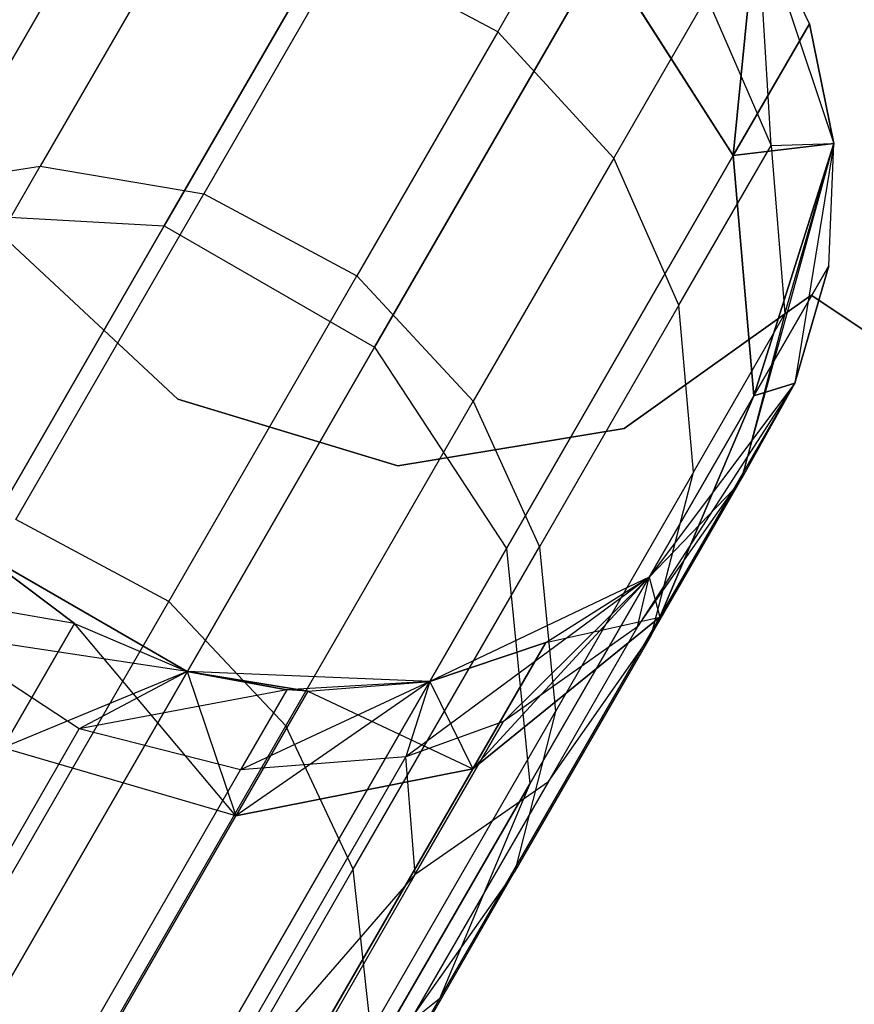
# Model space of a CAD drawing. Extents: x 0.3 to 7.1, y -3.38 to 3.38.
# Tile 381 of 394: x 5.29 to 5.45, y 2.7 to 2.89. Entities that reach past the tile are written whole.
import ezdxf

# ---------------------------------------------------------------- set-up
doc = ezdxf.new("R2010")
doc.units = 0
doc.header["$LTSCALE"] = 2.54
doc.layers.get('0').update_dxf_attribs({"linetype": 'CONTINUOUS'})

# ---------------------------------------------------------------- blocks, each defined once
blk = doc.blocks.new('SINGLES_B_BB_STL')
at = {"color": 0}
for p, q in [((5.31128, 2.92986, 16.54461), (5.26655, 2.85238, 16.12883)), ((5.31128, 2.92986, 16.54461), (5.26655, 2.85238, 16.12883)), ((5.26655, 2.85238, 12.13244), (5.31128, 2.92986, 11.71666)), ((5.26655, 2.85238, 12.13244), (5.31128, 2.92986, 11.71666)), ((5.359, 2.92774, 16.54148), (5.31393, 2.84969, 16.12262)), ((5.359, 2.92774, 16.54148), (5.31393, 2.84969, 16.12262)), ((5.31393, 2.84969, 12.13865), (5.359, 2.92774, 11.71979)), ((5.31393, 2.84969, 12.13865), (5.359, 2.92774, 11.71979)), ((5.3797, 2.88794, 39.65667), (5.39809, 2.91979, 39.42486)), ((5.3797, 2.88794, 39.65667), (5.39809, 2.91979, 39.42486)), ((5.43082, 2.91133, 16.96885), (5.42614, 2.86355, 16.54461)), ((5.43082, 2.91133, 16.96885), (5.42614, 2.86355, 16.54461)), ((5.42614, 2.86355, 11.71666), (5.43082, 2.91133, 11.29242)), ((5.42614, 2.86355, 11.71666), (5.43082, 2.91133, 11.29242)), ((5.43082, 2.91133, 1.7), (5.44597, 2.86593, 1.7)), ((5.44115, 2.88955, 16.96885), (5.43082, 2.91133, 39.09119)), ((5.43082, 2.91133, 39.09119), (5.44597, 2.86593, 39.09119)), ((5.44115, 2.88955, 16.96885), (5.43082, 2.91133, 16.96885)), ((5.44115, 2.88955, 16.96885), (5.43082, 2.91133, 39.09119)), ((5.44115, 2.88955, 16.96885), (5.43082, 2.91133, 16.96885)), ((5.44115, 2.88955, 11.29242), (5.43082, 2.91133, 11.29242)), ((5.43082, 2.91133, 1.7), (5.44597, 2.86593, 1.7)), ((5.43082, 2.91133, 11.29242), (5.44597, 2.86593, 1.7)), ((5.44115, 2.88955, 11.29242), (5.43082, 2.91133, 11.29242)), ((5.43082, 2.91133, 11.29242), (5.44597, 2.86593, 1.7)), ((5.43362, 2.86556, 39.42144), (5.43082, 2.91133, 39.09119)), ((5.43362, 2.86556, 39.42144), (5.43082, 2.91133, 39.09119)), ((5.43082, 2.91133, 39.09119), (5.44597, 2.86593, 39.09119)), ((5.31716, 2.90934, 39.65411), (5.2895, 2.86145, 39.88112)), ((5.31716, 2.90934, 39.65411), (5.2895, 2.86145, 39.88112)), ((5.34952, 2.9041, 39.65645), (5.32175, 2.85601, 39.8844)), ((5.34952, 2.9041, 39.65645), (5.32175, 2.85601, 39.8844)), ((5.3797, 2.88794, 39.65667), (5.34952, 2.9041, 39.65645)), ((5.3797, 2.88794, 39.65667), (5.34952, 2.9041, 39.65645)), ((5.40045, 2.90381, 16.54148), (5.35538, 2.82576, 16.12262)), ((5.40045, 2.90381, 16.54148), (5.35538, 2.82576, 16.12262)), ((5.35538, 2.82576, 12.13865), (5.40045, 2.90381, 11.71979)), ((5.35538, 2.82576, 12.13865), (5.40045, 2.90381, 11.71979)), ((5.42614, 2.86355, 16.54461), (5.40045, 2.90381, 16.54148)), ((5.42614, 2.86355, 16.54461), (5.40045, 2.90381, 16.54148)), ((5.40045, 2.90381, 11.71979), (5.42614, 2.86355, 11.71666)), ((5.40045, 2.90381, 11.71979), (5.42614, 2.86355, 11.71666)), ((5.40256, 2.86307, 39.65464), (5.42089, 2.89481, 39.42366)), ((5.40256, 2.86307, 39.65464), (5.42089, 2.89481, 39.42366)), ((5.42089, 2.89481, 39.42366), (5.43362, 2.86556, 39.42144)), ((5.42089, 2.89481, 39.42366), (5.43362, 2.86556, 39.42144)), ((5.44115, 2.88955, 16.96885), (5.42614, 2.86355, 16.54461)), ((5.44115, 2.88955, 16.96885), (5.42614, 2.86355, 16.54461)), ((5.42614, 2.86355, 11.71666), (5.44115, 2.88955, 11.29242)), ((5.42614, 2.86355, 11.71666), (5.44115, 2.88955, 11.29242)), ((5.44597, 2.86593, 16.96885), (5.44115, 2.88955, 16.96885)), ((5.44115, 2.88955, 16.96885), (5.44597, 2.86593, 39.09119)), ((5.44115, 2.88955, 16.96885), (5.44597, 2.86593, 39.09119)), ((5.44597, 2.86593, 16.96885), (5.44115, 2.88955, 16.96885)), ((5.44597, 2.86593, 11.29242), (5.44115, 2.88955, 11.29242)), ((5.44115, 2.88955, 11.29242), (5.44597, 2.86593, 1.7)), ((5.44115, 2.88955, 11.29242), (5.44597, 2.86593, 1.7)), ((5.44597, 2.86593, 11.29242), (5.44115, 2.88955, 11.29242)), ((5.3797, 2.88794, 39.65667), (5.35192, 2.83983, 39.8847)), ((5.3797, 2.88794, 39.65667), (5.35192, 2.83983, 39.8847)), ((5.40256, 2.86307, 39.65464), (5.3797, 2.88794, 39.65667)), ((5.40256, 2.86307, 39.65464), (5.3797, 2.88794, 39.65667)), ((5.41541, 2.83403, 39.65088), (5.43362, 2.86556, 39.42144)), ((5.41541, 2.83403, 39.65088), (5.43362, 2.86556, 39.42144)), ((5.44597, 2.86593, 16.96885), (5.42614, 2.86355, 16.54461)), ((5.44597, 2.86593, 16.96885), (5.42614, 2.86355, 16.54461)), ((5.42614, 2.86355, 11.71666), (5.44597, 2.86593, 11.29242)), ((5.42614, 2.86355, 11.71666), (5.44597, 2.86593, 11.29242)), ((5.42781, 2.79998, 39.41445), (5.44597, 2.86593, 39.09119)), ((5.42781, 2.79998, 39.41445), (5.44597, 2.86593, 39.09119)), ((5.44597, 2.86593, 16.96885), (5.43019, 2.81618, 16.55016)), ((5.44597, 2.86593, 16.96885), (5.43019, 2.81618, 16.55016)), ((5.43019, 2.81618, 11.71111), (5.44597, 2.86593, 11.29242)), ((5.43019, 2.81618, 11.71111), (5.44597, 2.86593, 11.29242)), ((5.43362, 2.86556, 39.42144), (5.44597, 2.86593, 39.09119)), ((5.43362, 2.86556, 39.42144), (5.44597, 2.86593, 39.09119)), ((5.43362, 2.86556, 39.42144), (5.43633, 2.83236, 39.41823)), ((5.43362, 2.86556, 39.42144), (5.43633, 2.83236, 39.41823)), ((5.43633, 2.83236, 39.41823), (5.44597, 2.86593, 39.09119)), ((5.43633, 2.83236, 39.41823), (5.44597, 2.86593, 39.09119)), ((5.44597, 2.86593, 1.7), (5.4383, 2.81869, 1.7)), ((5.44597, 2.86593, 39.09119), (5.4383, 2.81869, 39.09119)), ((5.44597, 2.86593, 11.29242), (5.4383, 2.81869, 1.7)), ((5.44597, 2.86593, 1.7), (5.4383, 2.81869, 1.7)), ((5.44597, 2.86593, 11.29242), (5.4383, 2.81869, 1.7)), ((5.44597, 2.86593, 39.09119), (5.4383, 2.81869, 39.09119)), ((5.445, 2.84184, 16.96885), (5.44597, 2.86593, 39.09119)), ((5.445, 2.84184, 16.96885), (5.44597, 2.86593, 16.96885)), ((5.445, 2.84184, 16.96885), (5.44597, 2.86593, 39.09119)), ((5.445, 2.84184, 16.96885), (5.44597, 2.86593, 16.96885)), ((5.445, 2.84184, 11.29242), (5.44597, 2.86593, 11.29242)), ((5.445, 2.84184, 11.29242), (5.44597, 2.86593, 11.29242)), ((5.44597, 2.86593, 16.96885), (5.44597, 2.86593, 39.09119)), ((5.44597, 2.86593, 16.96885), (5.44597, 2.86593, 39.09119)), ((5.44597, 2.86593, 11.29242), (5.44597, 2.86593, 1.7)), ((5.44597, 2.86593, 11.29242), (5.44597, 2.86593, 1.7)), ((5.42614, 2.86355, 16.54461), (5.38141, 2.78607, 16.12883)), ((5.42614, 2.86355, 16.54461), (5.38141, 2.78607, 16.12883)), ((5.38141, 2.78607, 12.13244), (5.42614, 2.86355, 11.71666)), ((5.38141, 2.78607, 12.13244), (5.42614, 2.86355, 11.71666)), ((5.43019, 2.81618, 16.55016), (5.42614, 2.86355, 16.54461)), ((5.43019, 2.81618, 16.55016), (5.42614, 2.86355, 16.54461)), ((5.42614, 2.86355, 11.71666), (5.43019, 2.81618, 11.71111)), ((5.42614, 2.86355, 11.71666), (5.43019, 2.81618, 11.71111)), ((5.2526, 2.79752, 40.10307), (5.2895, 2.86145, 39.88112)), ((5.2526, 2.79752, 40.10307), (5.2895, 2.86145, 39.88112)), ((5.25772, 2.85645, 39.8753), (5.2895, 2.86145, 39.88112)), ((5.25772, 2.85645, 39.8753), (5.2895, 2.86145, 39.88112)), ((5.2895, 2.86145, 39.88112), (5.32175, 2.85601, 39.8844)), ((5.2895, 2.86145, 39.88112), (5.32175, 2.85601, 39.8844)), ((5.40256, 2.86307, 39.65464), (5.37488, 2.81513, 39.88186)), ((5.40256, 2.86307, 39.65464), (5.37488, 2.81513, 39.88186)), ((5.41541, 2.83403, 39.65088), (5.40256, 2.86307, 39.65464)), ((5.41541, 2.83403, 39.65088), (5.40256, 2.86307, 39.65464)), ((5.28469, 2.79181, 40.10727), (5.32175, 2.85601, 39.8844)), ((5.28469, 2.79181, 40.10727), (5.32175, 2.85601, 39.8844)), ((5.32175, 2.85601, 39.8844), (5.35192, 2.83983, 39.8847)), ((5.32175, 2.85601, 39.8844), (5.35192, 2.83983, 39.8847)), ((5.26655, 2.85238, 16.12883), (5.31393, 2.84969, 16.12262)), ((5.26655, 2.85238, 16.12883), (5.31393, 2.84969, 16.12262)), ((5.26655, 2.85238, 12.13244), (5.31393, 2.84969, 12.13865)), ((5.26655, 2.85238, 12.13244), (5.31393, 2.84969, 12.13865)), ((5.31393, 2.84969, 16.12262), (5.23983, 2.72133, 15.72064)), ((5.31393, 2.84969, 16.12262), (5.23983, 2.72133, 15.72064)), ((5.23983, 2.72133, 12.54063), (5.31393, 2.84969, 12.13865)), ((5.23983, 2.72133, 12.54063), (5.31393, 2.84969, 12.13865)), ((5.31393, 2.84969, 16.12262), (5.35538, 2.82576, 16.12262)), ((5.31393, 2.84969, 16.12262), (5.35538, 2.82576, 16.12262)), ((5.31393, 2.84969, 12.13865), (5.35538, 2.82576, 12.13865)), ((5.31393, 2.84969, 12.13865), (5.35538, 2.82576, 12.13865)), ((5.31665, 2.81553, 1.9), (5.28354, 2.8464, 1.9)), ((5.28354, 2.8464, 1.7), (5.31665, 2.81553, 1.7)), ((5.28354, 2.8464, 1.7), (5.31665, 2.81553, 1.7)), ((5.31665, 2.81553, 1.9), (5.28354, 2.8464, 1.9)), ((5.445, 2.84184, 16.96885), (5.43019, 2.81618, 16.55016)), ((5.445, 2.84184, 16.96885), (5.43019, 2.81618, 16.55016)), ((5.43019, 2.81618, 11.71111), (5.445, 2.84184, 11.29242)), ((5.43019, 2.81618, 11.71111), (5.445, 2.84184, 11.29242)), ((5.4383, 2.81869, 16.96885), (5.445, 2.84184, 16.96885)), ((5.445, 2.84184, 16.96885), (5.4383, 2.81869, 39.09119)), ((5.445, 2.84184, 16.96885), (5.4383, 2.81869, 39.09119)), ((5.4383, 2.81869, 16.96885), (5.445, 2.84184, 16.96885)), ((5.4383, 2.81869, 11.29242), (5.445, 2.84184, 11.29242)), ((5.445, 2.84184, 11.29242), (5.4383, 2.81869, 1.7)), ((5.445, 2.84184, 11.29242), (5.4383, 2.81869, 1.7)), ((5.4383, 2.81869, 11.29242), (5.445, 2.84184, 11.29242)), ((5.31485, 2.77561, 40.10767), (5.35192, 2.83983, 39.8847)), ((5.31485, 2.77561, 40.10767), (5.35192, 2.83983, 39.8847)), ((5.35192, 2.83983, 39.8847), (5.37488, 2.81513, 39.88186)), ((5.35192, 2.83983, 39.8847), (5.37488, 2.81513, 39.88186)), ((5.44152, 2.83604, 1.9), (5.40466, 2.80975, 1.9)), ((5.40466, 2.80975, 1.7), (5.44152, 2.83604, 1.7)), ((5.40466, 2.80975, 1.7), (5.44152, 2.83604, 1.7)), ((5.44152, 2.83604, 1.9), (5.40466, 2.80975, 1.9)), ((5.64998, 2.69667, 1.7), (5.44152, 2.83604, 1.7)), ((5.44152, 2.83604, 1.7), (5.44152, 2.83604, 1.9)), ((5.44152, 2.83604, 1.9), (5.64998, 2.69667, 1.9)), ((5.44152, 2.83604, 1.9), (5.64998, 2.69667, 1.9)), ((5.64998, 2.69667, 1.7), (5.44152, 2.83604, 1.7)), ((5.44152, 2.83604, 1.7), (5.44152, 2.83604, 1.9)), ((5.41541, 2.83403, 39.65088), (5.38792, 2.78641, 39.87658)), ((5.41541, 2.83403, 39.65088), (5.38792, 2.78641, 39.87658)), ((5.4183, 2.80113, 39.64544), (5.41541, 2.83403, 39.65088)), ((5.4183, 2.80113, 39.64544), (5.41541, 2.83403, 39.65088)), ((5.4183, 2.80113, 39.64544), (5.43633, 2.83236, 39.41823)), ((5.4183, 2.80113, 39.64544), (5.43633, 2.83236, 39.41823)), ((5.43633, 2.83236, 39.41823), (5.42781, 2.79998, 39.41445)), ((5.43633, 2.83236, 39.41823), (5.42781, 2.79998, 39.41445)), ((5.35538, 2.82576, 16.12262), (5.28128, 2.6974, 15.72064)), ((5.35538, 2.82576, 16.12262), (5.28128, 2.6974, 15.72064)), ((5.28128, 2.6974, 12.54063), (5.35538, 2.82576, 12.13865)), ((5.28128, 2.6974, 12.54063), (5.35538, 2.82576, 12.13865)), ((5.35538, 2.82576, 16.12262), (5.38141, 2.78607, 16.12883)), ((5.35538, 2.82576, 16.12262), (5.38141, 2.78607, 16.12883)), ((5.35538, 2.82576, 12.13865), (5.38141, 2.78607, 12.13244)), ((5.35538, 2.82576, 12.13865), (5.38141, 2.78607, 12.13244)), ((5.4383, 2.81869, 39.09119), (5.40728, 2.77062, 39.41028)), ((5.4383, 2.81869, 39.09119), (5.40728, 2.77062, 39.41028)), ((5.4383, 2.81869, 1.7), (5.40954, 2.78042, 1.7)), ((5.4383, 2.81869, 39.09119), (5.40954, 2.78042, 39.09119)), ((5.4383, 2.81869, 11.29242), (5.40954, 2.78042, 1.7)), ((5.4383, 2.81869, 1.7), (5.40954, 2.78042, 1.7)), ((5.4383, 2.81869, 11.29242), (5.40954, 2.78042, 1.7)), ((5.4383, 2.81869, 39.09119), (5.40954, 2.78042, 39.09119)), ((5.4383, 2.81869, 16.96885), (5.41166, 2.77256, 16.55685)), ((5.4383, 2.81869, 16.96885), (5.41166, 2.77256, 16.55685)), ((5.41166, 2.77256, 11.70442), (5.4383, 2.81869, 11.29242)), ((5.41166, 2.77256, 11.70442), (5.4383, 2.81869, 11.29242)), ((5.42624, 2.79781, 16.96885), (5.4383, 2.81869, 39.09119)), ((5.42624, 2.79781, 16.96885), (5.4383, 2.81869, 39.09119)), ((5.4383, 2.81869, 39.09119), (5.42781, 2.79998, 39.41445)), ((5.4383, 2.81869, 39.09119), (5.42781, 2.79998, 39.41445)), ((5.4383, 2.81869, 16.96885), (5.43019, 2.81618, 16.55016)), ((5.4383, 2.81869, 16.96885), (5.43019, 2.81618, 16.55016)), ((5.43019, 2.81618, 11.71111), (5.4383, 2.81869, 11.29242)), ((5.43019, 2.81618, 11.71111), (5.4383, 2.81869, 11.29242)), ((5.4383, 2.81869, 16.96885), (5.4383, 2.81869, 39.09119)), ((5.4383, 2.81869, 16.96885), (5.4383, 2.81869, 39.09119)), ((5.4383, 2.81869, 1.7), (5.4383, 2.81869, 11.29242)), ((5.4383, 2.81869, 1.7), (5.4383, 2.81869, 11.29242)), ((5.35998, 2.80241, 1.9), (5.31665, 2.81553, 1.9)), ((5.31665, 2.81553, 1.7), (5.35998, 2.80241, 1.7)), ((5.31665, 2.81553, 1.7), (5.35998, 2.80241, 1.7)), ((5.31665, 2.81553, 1.7), (5.31665, 2.81553, 1.9)), ((5.35998, 2.80241, 1.9), (5.31665, 2.81553, 1.9)), ((5.31665, 2.81553, 1.7), (5.31665, 2.81553, 1.9)), ((5.33794, 2.75115, 40.10402), (5.37488, 2.81513, 39.88186)), ((5.33794, 2.75115, 40.10402), (5.37488, 2.81513, 39.88186)), ((5.37488, 2.81513, 39.88186), (5.38792, 2.78641, 39.87658)), ((5.37488, 2.81513, 39.88186), (5.38792, 2.78641, 39.87658)), ((5.43019, 2.81618, 16.55016), (5.38604, 2.73972, 16.13981)), ((5.43019, 2.81618, 16.55016), (5.38604, 2.73972, 16.13981)), ((5.38604, 2.73972, 12.12146), (5.43019, 2.81618, 11.71111)), ((5.38604, 2.73972, 12.12146), (5.43019, 2.81618, 11.71111)), ((5.41166, 2.77256, 16.55685), (5.43019, 2.81618, 16.55016)), ((5.41166, 2.77256, 16.55685), (5.43019, 2.81618, 16.55016)), ((5.43019, 2.81618, 11.71111), (5.41166, 2.77256, 11.70442)), ((5.43019, 2.81618, 11.71111), (5.41166, 2.77256, 11.70442)), ((5.40466, 2.80975, 1.9), (5.35998, 2.80241, 1.9)), ((5.35998, 2.80241, 1.7), (5.40466, 2.80975, 1.7)), ((5.35998, 2.80241, 1.7), (5.40466, 2.80975, 1.7)), ((5.40466, 2.80975, 1.9), (5.35998, 2.80241, 1.9)), ((5.40466, 2.80975, 1.7), (5.40466, 2.80975, 1.9)), ((5.40466, 2.80975, 1.7), (5.40466, 2.80975, 1.9)), ((5.35998, 2.80241, 1.7), (5.35998, 2.80241, 1.9)), ((5.35998, 2.80241, 1.7), (5.35998, 2.80241, 1.9)), ((5.4183, 2.80113, 39.64544), (5.39108, 2.75398, 39.86895)), ((5.4183, 2.80113, 39.64544), (5.39108, 2.75398, 39.86895)), ((5.40999, 2.76911, 39.63904), (5.4183, 2.80113, 39.64544)), ((5.40999, 2.76911, 39.63904), (5.4183, 2.80113, 39.64544)), ((5.40728, 2.77062, 39.41028), (5.42781, 2.79998, 39.41445)), ((5.40728, 2.77062, 39.41028), (5.42781, 2.79998, 39.41445)), ((5.40999, 2.76911, 39.63904), (5.42781, 2.79998, 39.41445)), ((5.40999, 2.76911, 39.63904), (5.42781, 2.79998, 39.41445)), ((5.40954, 2.78042, 16.96885), (5.42624, 2.79781, 16.96885)), ((5.42624, 2.79781, 16.96885), (5.40954, 2.78042, 39.09119)), ((5.42624, 2.79781, 16.96885), (5.40954, 2.78042, 39.09119)), ((5.40954, 2.78042, 16.96885), (5.42624, 2.79781, 16.96885)), ((5.42624, 2.79781, 11.29242), (5.40954, 2.78042, 1.7)), ((5.40954, 2.78042, 11.29242), (5.42624, 2.79781, 11.29242)), ((5.42624, 2.79781, 11.29242), (5.40954, 2.78042, 1.7)), ((5.40954, 2.78042, 11.29242), (5.42624, 2.79781, 11.29242)), ((5.42624, 2.79781, 16.96885), (5.41166, 2.77256, 16.55685)), ((5.42624, 2.79781, 16.96885), (5.41166, 2.77256, 16.55685)), ((5.41166, 2.77256, 11.70442), (5.42624, 2.79781, 11.29242)), ((5.41166, 2.77256, 11.70442), (5.42624, 2.79781, 11.29242)), ((5.31485, 2.77561, 40.10767), (5.28469, 2.79181, 40.10727)), ((5.31485, 2.77561, 40.10767), (5.28469, 2.79181, 40.10727)), ((5.31848, 2.76183, 1.7), (5.27703, 2.78576, 1.7)), ((5.27703, 2.78576, 16.96885), (5.31848, 2.76183, 39.09119)), ((5.31848, 2.76183, 39.09119), (5.27703, 2.78576, 39.09119)), ((5.27703, 2.78576, 16.96885), (5.2963, 2.77128, 16.96885)), ((5.27703, 2.78576, 16.96885), (5.31848, 2.76183, 39.09119)), ((5.27703, 2.78576, 16.96885), (5.2963, 2.77128, 16.96885)), ((5.27703, 2.78576, 11.29242), (5.2963, 2.77128, 11.29242)), ((5.31848, 2.76183, 11.29242), (5.27703, 2.78576, 1.7)), ((5.31848, 2.76183, 1.7), (5.27703, 2.78576, 1.7)), ((5.31848, 2.76183, 11.29242), (5.27703, 2.78576, 1.7)), ((5.2963, 2.77128, 11.29242), (5.27703, 2.78576, 1.7)), ((5.2963, 2.77128, 11.29242), (5.27703, 2.78576, 1.7)), ((5.27703, 2.78576, 11.29242), (5.2963, 2.77128, 11.29242)), ((5.31848, 2.76183, 39.09119), (5.27703, 2.78576, 39.09119)), ((5.38141, 2.78607, 16.12883), (5.30784, 2.65865, 15.72978)), ((5.38141, 2.78607, 16.12883), (5.30784, 2.65865, 15.72978)), ((5.30784, 2.65865, 12.53148), (5.38141, 2.78607, 12.13244)), ((5.30784, 2.65865, 12.53148), (5.38141, 2.78607, 12.13244)), ((5.35122, 2.72285, 40.09725), (5.38792, 2.78641, 39.87658)), ((5.35122, 2.72285, 40.09725), (5.38792, 2.78641, 39.87658)), ((5.38141, 2.78607, 16.12883), (5.38604, 2.73972, 16.13981)), ((5.38141, 2.78607, 16.12883), (5.38604, 2.73972, 16.13981)), ((5.38141, 2.78607, 12.13244), (5.38604, 2.73972, 12.12146)), ((5.38141, 2.78607, 12.13244), (5.38604, 2.73972, 12.12146)), ((5.38792, 2.78641, 39.87658), (5.39108, 2.75398, 39.86895)), ((5.38792, 2.78641, 39.87658), (5.39108, 2.75398, 39.86895)), ((5.2963, 2.77128, 16.96885), (5.24758, 2.77985, 16.56762)), ((5.2963, 2.77128, 16.96885), (5.24758, 2.77985, 16.56762)), ((5.40954, 2.78042, 39.09119), (5.3616, 2.74503, 39.40501)), ((5.40954, 2.78042, 39.09119), (5.3616, 2.74503, 39.40501)), ((5.40954, 2.78042, 1.7), (5.3663, 2.7599, 1.7)), ((5.40954, 2.78042, 39.09119), (5.3663, 2.7599, 39.09119)), ((5.40954, 2.78042, 11.29242), (5.3663, 2.7599, 1.7)), ((5.40954, 2.78042, 1.7), (5.3663, 2.7599, 1.7)), ((5.40954, 2.78042, 11.29242), (5.3663, 2.7599, 1.7)), ((5.40954, 2.78042, 39.09119), (5.3663, 2.7599, 39.09119)), ((5.40954, 2.78042, 16.96885), (5.37481, 2.74268, 16.56315)), ((5.40954, 2.78042, 16.96885), (5.37481, 2.74268, 16.56315)), ((5.40954, 2.78042, 39.09119), (5.38086, 2.752, 39.40684)), ((5.40954, 2.78042, 39.09119), (5.38086, 2.752, 39.40684)), ((5.38917, 2.76754, 16.96885), (5.40954, 2.78042, 39.09119)), ((5.38917, 2.76754, 16.96885), (5.40954, 2.78042, 16.96885)), ((5.38917, 2.76754, 16.96885), (5.40954, 2.78042, 39.09119)), ((5.38917, 2.76754, 16.96885), (5.40954, 2.78042, 16.96885)), ((5.38917, 2.76754, 11.29242), (5.40954, 2.78042, 11.29242)), ((5.38917, 2.76754, 11.29242), (5.40954, 2.78042, 11.29242)), ((5.40728, 2.77062, 39.41028), (5.40954, 2.78042, 39.09119)), ((5.40728, 2.77062, 39.41028), (5.40954, 2.78042, 39.09119)), ((5.40954, 2.78042, 16.96885), (5.40954, 2.78042, 39.09119)), ((5.40954, 2.78042, 16.96885), (5.40954, 2.78042, 39.09119)), ((5.40954, 2.78042, 16.96885), (5.41166, 2.77256, 16.55685)), ((5.40954, 2.78042, 16.96885), (5.41166, 2.77256, 16.55685)), ((5.40954, 2.78042, 11.29242), (5.41166, 2.77256, 11.70442)), ((5.40954, 2.78042, 11.29242), (5.41166, 2.77256, 11.70442)), ((5.40954, 2.78042, 11.29242), (5.40954, 2.78042, 1.7)), ((5.40954, 2.78042, 11.29242), (5.40954, 2.78042, 1.7)), ((5.26877, 2.69579, 40.32381), (5.31485, 2.77561, 40.10767)), ((5.26877, 2.69579, 40.32381), (5.31485, 2.77561, 40.10767)), ((5.33794, 2.75115, 40.10402), (5.31485, 2.77561, 40.10767)), ((5.33794, 2.75115, 40.10402), (5.31485, 2.77561, 40.10767)), ((5.41166, 2.77256, 16.55685), (5.36822, 2.69731, 16.15306)), ((5.41166, 2.77256, 16.55685), (5.36822, 2.69731, 16.15306)), ((5.36822, 2.69731, 12.10821), (5.41166, 2.77256, 11.70442)), ((5.36822, 2.69731, 12.10821), (5.41166, 2.77256, 11.70442)), ((5.37481, 2.74268, 16.56315), (5.41166, 2.77256, 16.55685)), ((5.37481, 2.74268, 16.56315), (5.41166, 2.77256, 16.55685)), ((5.41166, 2.77256, 11.70442), (5.37481, 2.74268, 11.69812)), ((5.41166, 2.77256, 11.70442), (5.37481, 2.74268, 11.69812)), ((5.38917, 2.76754, 11.29242), (5.41166, 2.77256, 11.70442)), ((5.38917, 2.76754, 11.29242), (5.41166, 2.77256, 11.70442)), ((5.28216, 2.74679, 16.56923), (5.2963, 2.77128, 16.96885)), ((5.28216, 2.74679, 16.56923), (5.2963, 2.77128, 16.96885)), ((5.2963, 2.77128, 11.29242), (5.28216, 2.74679, 11.69203)), ((5.2963, 2.77128, 11.29242), (5.28216, 2.74679, 11.69203)), ((5.2963, 2.77128, 16.96885), (5.31848, 2.76183, 39.09119)), ((5.2963, 2.77128, 16.96885), (5.31848, 2.76183, 39.09119)), ((5.2963, 2.77128, 16.96885), (5.31848, 2.76183, 16.96885)), ((5.2963, 2.77128, 16.96885), (5.31848, 2.76183, 16.96885)), ((5.2963, 2.77128, 11.29242), (5.31848, 2.76183, 11.29242)), ((5.32808, 2.73338, 11.69365), (5.2963, 2.77128, 11.29242)), ((5.32808, 2.73338, 11.69365), (5.2963, 2.77128, 11.29242)), ((5.2963, 2.77128, 11.29242), (5.31848, 2.76183, 11.29242)), ((5.40728, 2.77062, 39.41028), (5.38086, 2.752, 39.40684)), ((5.40728, 2.77062, 39.41028), (5.38086, 2.752, 39.40684)), ((5.40728, 2.77062, 39.41028), (5.38969, 2.74015, 39.63196)), ((5.40728, 2.77062, 39.41028), (5.38969, 2.74015, 39.63196)), ((5.31848, 2.76183, 39.09119), (5.26863, 2.76935, 39.40204)), ((5.31848, 2.76183, 39.09119), (5.26863, 2.76935, 39.40204)), ((5.29716, 2.75052, 39.4018), (5.26863, 2.76935, 39.40204)), ((5.29716, 2.75052, 39.4018), (5.26863, 2.76935, 39.40204)), ((5.40999, 2.76911, 39.63904), (5.38308, 2.7225, 39.85996)), ((5.40999, 2.76911, 39.63904), (5.38308, 2.7225, 39.85996)), ((5.38969, 2.74015, 39.63196), (5.40999, 2.76911, 39.63904)), ((5.38969, 2.74015, 39.63196), (5.40999, 2.76911, 39.63904)), ((5.3663, 2.7599, 16.96885), (5.38917, 2.76754, 16.96885)), ((5.38917, 2.76754, 16.96885), (5.3663, 2.7599, 39.09119)), ((5.38917, 2.76754, 16.96885), (5.3663, 2.7599, 39.09119)), ((5.3663, 2.7599, 16.96885), (5.38917, 2.76754, 16.96885)), ((5.3663, 2.7599, 11.29242), (5.38917, 2.76754, 11.29242)), ((5.38917, 2.76754, 11.29242), (5.3663, 2.7599, 1.7)), ((5.38917, 2.76754, 11.29242), (5.3663, 2.7599, 1.7)), ((5.3663, 2.7599, 11.29242), (5.38917, 2.76754, 11.29242)), ((5.38917, 2.76754, 16.96885), (5.37481, 2.74268, 16.56315)), ((5.38917, 2.76754, 16.96885), (5.37481, 2.74268, 16.56315)), ((5.37481, 2.74268, 11.69812), (5.38917, 2.76754, 11.29242)), ((5.37481, 2.74268, 11.69812), (5.38917, 2.76754, 11.29242)), ((5.31848, 2.76183, 16.96885), (5.28216, 2.74679, 16.56923)), ((5.31848, 2.76183, 16.96885), (5.28216, 2.74679, 16.56923)), ((5.31848, 2.76183, 39.09119), (5.29716, 2.75052, 39.4018)), ((5.31848, 2.76183, 39.09119), (5.29716, 2.75052, 39.4018)), ((5.3663, 2.7599, 1.7), (5.31848, 2.76183, 1.7)), ((5.31848, 2.76183, 16.96885), (5.31848, 2.76183, 39.09119)), ((5.31848, 2.76183, 16.96885), (5.31848, 2.76183, 39.09119)), ((5.31848, 2.76183, 16.96885), (5.33813, 2.75822, 39.09119)), ((5.33813, 2.75822, 39.09119), (5.31848, 2.76183, 39.09119)), ((5.31848, 2.76183, 16.96885), (5.33813, 2.75822, 39.09119)), ((5.31848, 2.76183, 16.96885), (5.34227, 2.75796, 16.96885)), ((5.31848, 2.76183, 16.96885), (5.34227, 2.75796, 16.96885)), ((5.31848, 2.76183, 16.96885), (5.32808, 2.73338, 16.56762)), ((5.31848, 2.76183, 16.96885), (5.32808, 2.73338, 16.56762)), ((5.31848, 2.76183, 11.29242), (5.32808, 2.73338, 11.69365)), ((5.31848, 2.76183, 11.29242), (5.32808, 2.73338, 11.69365)), ((5.31848, 2.76183, 11.29242), (5.34227, 2.75796, 11.29242)), ((5.3663, 2.7599, 1.7), (5.31848, 2.76183, 1.7)), ((5.3663, 2.7599, 11.29242), (5.31848, 2.76183, 1.7)), ((5.34227, 2.75796, 11.29242), (5.31848, 2.76183, 1.7)), ((5.3663, 2.7599, 11.29242), (5.31848, 2.76183, 1.7)), ((5.34227, 2.75796, 11.29242), (5.31848, 2.76183, 1.7)), ((5.31848, 2.76183, 11.29242), (5.34227, 2.75796, 11.29242)), ((5.31848, 2.76183, 11.29242), (5.31848, 2.76183, 1.7)), ((5.31848, 2.76183, 11.29242), (5.31848, 2.76183, 1.7)), ((5.33813, 2.75822, 39.09119), (5.31848, 2.76183, 39.09119)), ((5.3663, 2.7599, 16.96885), (5.32808, 2.73338, 16.56762)), ((5.3663, 2.7599, 16.96885), (5.32808, 2.73338, 16.56762)), ((5.3663, 2.7599, 39.09119), (5.32902, 2.74243, 39.40284)), ((5.3663, 2.7599, 39.09119), (5.32902, 2.74243, 39.40284)), ((5.3663, 2.7599, 39.09119), (5.33813, 2.75822, 39.09119)), ((5.3663, 2.7599, 39.09119), (5.33813, 2.75822, 39.09119)), ((5.34227, 2.75796, 16.96885), (5.3663, 2.7599, 39.09119)), ((5.34227, 2.75796, 16.96885), (5.3663, 2.7599, 16.96885)), ((5.34227, 2.75796, 16.96885), (5.3663, 2.7599, 39.09119)), ((5.34227, 2.75796, 16.96885), (5.3663, 2.7599, 16.96885)), ((5.34227, 2.75796, 11.29242), (5.3663, 2.7599, 11.29242)), ((5.34227, 2.75796, 11.29242), (5.3663, 2.7599, 11.29242)), ((5.3663, 2.7599, 39.09119), (5.3616, 2.74503, 39.40501)), ((5.3663, 2.7599, 39.09119), (5.3616, 2.74503, 39.40501)), ((5.3663, 2.7599, 16.96885), (5.3663, 2.7599, 39.09119)), ((5.3663, 2.7599, 16.96885), (5.3663, 2.7599, 39.09119)), ((5.3663, 2.7599, 16.96885), (5.37481, 2.74268, 16.56315)), ((5.3663, 2.7599, 16.96885), (5.37481, 2.74268, 16.56315)), ((5.3663, 2.7599, 11.29242), (5.37481, 2.74268, 11.69812)), ((5.3663, 2.7599, 11.29242), (5.37481, 2.74268, 11.69812)), ((5.3663, 2.7599, 1.7), (5.3663, 2.7599, 11.29242)), ((5.3663, 2.7599, 1.7), (5.3663, 2.7599, 11.29242)), ((5.33813, 2.75822, 39.09119), (5.29716, 2.75052, 39.4018)), ((5.33813, 2.75822, 39.09119), (5.29716, 2.75052, 39.4018)), ((5.34227, 2.75796, 16.96885), (5.32808, 2.73338, 16.56762)), ((5.34227, 2.75796, 16.96885), (5.32808, 2.73338, 16.56762)), ((5.34227, 2.75796, 11.29242), (5.32808, 2.73338, 11.69365)), ((5.34227, 2.75796, 11.29242), (5.32808, 2.73338, 11.69365)), ((5.33813, 2.75822, 39.09119), (5.32902, 2.74243, 39.40284)), ((5.33813, 2.75822, 39.09119), (5.32902, 2.74243, 39.40284)), ((5.34227, 2.75796, 16.96885), (5.33813, 2.75822, 39.09119)), ((5.34227, 2.75796, 16.96885), (5.33813, 2.75822, 39.09119)), ((5.34227, 2.75796, 11.29242), (5.37481, 2.74268, 11.69812)), ((5.34227, 2.75796, 11.29242), (5.37481, 2.74268, 11.69812)), ((5.35474, 2.69103, 40.08749), (5.39108, 2.75398, 39.86895)), ((5.35474, 2.69103, 40.08749), (5.39108, 2.75398, 39.86895)), ((5.39108, 2.75398, 39.86895), (5.38308, 2.7225, 39.85996)), ((5.39108, 2.75398, 39.86895), (5.38308, 2.7225, 39.85996)), ((5.25418, 2.67608, 39.82986), (5.29716, 2.75052, 39.4018)), ((5.25418, 2.67608, 39.82986), (5.29716, 2.75052, 39.4018)), ((5.29203, 2.67162, 40.31938), (5.33794, 2.75115, 40.10402)), ((5.29203, 2.67162, 40.31938), (5.33794, 2.75115, 40.10402)), ((5.32902, 2.74243, 39.40284), (5.29716, 2.75052, 39.4018)), ((5.32902, 2.74243, 39.40284), (5.29716, 2.75052, 39.4018)), ((5.35122, 2.72285, 40.09725), (5.33794, 2.75115, 40.10402)), ((5.35122, 2.72285, 40.09725), (5.33794, 2.75115, 40.10402)), ((5.38086, 2.752, 39.40684), (5.3616, 2.74503, 39.40501)), ((5.38086, 2.752, 39.40684), (5.3616, 2.74503, 39.40501)), ((5.36346, 2.72186, 39.62614), (5.38086, 2.752, 39.40684)), ((5.36346, 2.72186, 39.62614), (5.38086, 2.752, 39.40684)), ((5.32808, 2.73338, 16.56762), (5.28216, 2.74679, 16.56923)), ((5.32808, 2.73338, 16.56762), (5.28216, 2.74679, 16.56923)), ((5.32808, 2.73338, 11.69365), (5.28216, 2.74679, 11.69203)), ((5.32808, 2.73338, 11.69365), (5.28216, 2.74679, 11.69203)), ((5.31818, 2.66982, 39.83751), (5.3616, 2.74503, 39.40501)), ((5.31818, 2.66982, 39.83751), (5.3616, 2.74503, 39.40501)), ((5.3616, 2.74503, 39.40501), (5.32902, 2.74243, 39.40284)), ((5.3616, 2.74503, 39.40501), (5.32902, 2.74243, 39.40284)), ((5.36346, 2.72186, 39.62614), (5.3616, 2.74503, 39.40501)), ((5.36346, 2.72186, 39.62614), (5.3616, 2.74503, 39.40501)), ((5.28589, 2.66774, 39.83235), (5.32902, 2.74243, 39.40284)), ((5.28589, 2.66774, 39.83235), (5.32902, 2.74243, 39.40284)), ((5.37481, 2.74268, 16.56315), (5.32808, 2.73338, 16.56762)), ((5.37481, 2.74268, 16.56315), (5.32808, 2.73338, 16.56762)), ((5.32808, 2.73338, 11.69365), (5.37481, 2.74268, 11.69812)), ((5.32808, 2.73338, 11.69365), (5.37481, 2.74268, 11.69812)), ((5.37481, 2.74268, 16.56315), (5.33203, 2.66858, 16.16554)), ((5.37481, 2.74268, 16.56315), (5.33203, 2.66858, 16.16554)), ((5.33203, 2.66858, 12.09573), (5.37481, 2.74268, 11.69812)), ((5.33203, 2.66858, 12.09573), (5.37481, 2.74268, 11.69812)), ((5.38604, 2.73972, 16.13981), (5.31344, 2.61396, 15.74599)), ((5.38604, 2.73972, 16.13981), (5.31344, 2.61396, 15.74599)), ((5.31344, 2.61396, 12.51528), (5.38604, 2.73972, 12.12146)), ((5.31344, 2.61396, 12.51528), (5.38604, 2.73972, 12.12146)), ((5.38969, 2.74015, 39.63196), (5.36313, 2.69414, 39.85003)), ((5.38969, 2.74015, 39.63196), (5.36313, 2.69414, 39.85003)), ((5.36346, 2.72186, 39.62614), (5.38969, 2.74015, 39.63196)), ((5.36346, 2.72186, 39.62614), (5.38969, 2.74015, 39.63196)), ((5.38604, 2.73972, 16.13981), (5.36822, 2.69731, 16.15306)), ((5.38604, 2.73972, 16.13981), (5.36822, 2.69731, 16.15306)), ((5.38604, 2.73972, 12.12146), (5.36822, 2.69731, 12.10821)), ((5.38604, 2.73972, 12.12146), (5.36822, 2.69731, 12.10821)), ((5.32808, 2.73338, 16.56762), (5.28577, 2.6601, 16.17439)), ((5.32808, 2.73338, 16.56762), (5.28577, 2.6601, 16.17439)), ((5.28577, 2.6601, 12.08688), (5.32808, 2.73338, 11.69365)), ((5.28577, 2.6601, 12.08688), (5.32808, 2.73338, 11.69365)), ((5.30562, 2.64386, 40.31118), (5.35122, 2.72285, 40.09725)), ((5.30562, 2.64386, 40.31118), (5.35122, 2.72285, 40.09725)), ((5.36346, 2.72186, 39.62614), (5.31818, 2.66982, 39.83751)), ((5.36346, 2.72186, 39.62614), (5.31818, 2.66982, 39.83751)), ((5.36346, 2.72186, 39.62614), (5.33718, 2.67634, 39.84186)), ((5.36346, 2.72186, 39.62614), (5.33718, 2.67634, 39.84186)), ((5.34716, 2.66029, 40.07597), (5.38308, 2.7225, 39.85996)), ((5.34716, 2.66029, 40.07597), (5.38308, 2.7225, 39.85996)), ((5.35474, 2.69103, 40.08749), (5.35122, 2.72285, 40.09725)), ((5.35474, 2.69103, 40.08749), (5.35122, 2.72285, 40.09725)), ((5.38308, 2.7225, 39.85996), (5.36313, 2.69414, 39.85003)), ((5.38308, 2.7225, 39.85996), (5.36313, 2.69414, 39.85003)), ((5.36822, 2.69731, 16.15306), (5.29678, 2.57357, 15.76553)), ((5.36822, 2.69731, 16.15306), (5.29678, 2.57357, 15.76553)), ((5.29678, 2.57357, 12.49574), (5.36822, 2.69731, 12.10821)), ((5.29678, 2.57357, 12.49574), (5.36822, 2.69731, 12.10821)), ((5.36822, 2.69731, 16.15306), (5.33203, 2.66858, 16.16554)), ((5.36822, 2.69731, 16.15306), (5.33203, 2.66858, 16.16554)), ((5.36822, 2.69731, 12.10821), (5.33203, 2.66858, 12.09573)), ((5.36822, 2.69731, 12.10821), (5.33203, 2.66858, 12.09573))]:
    blk.add_line(p, q, dxfattribs=at)

msp = doc.modelspace()

# ---------------------------------------------------------------- block references
at = {"color": 0}
msp.add_blockref('SINGLES_B_BB_STL', (0, 0), dxfattribs=at)

doc.saveas('drawing.dxf')
